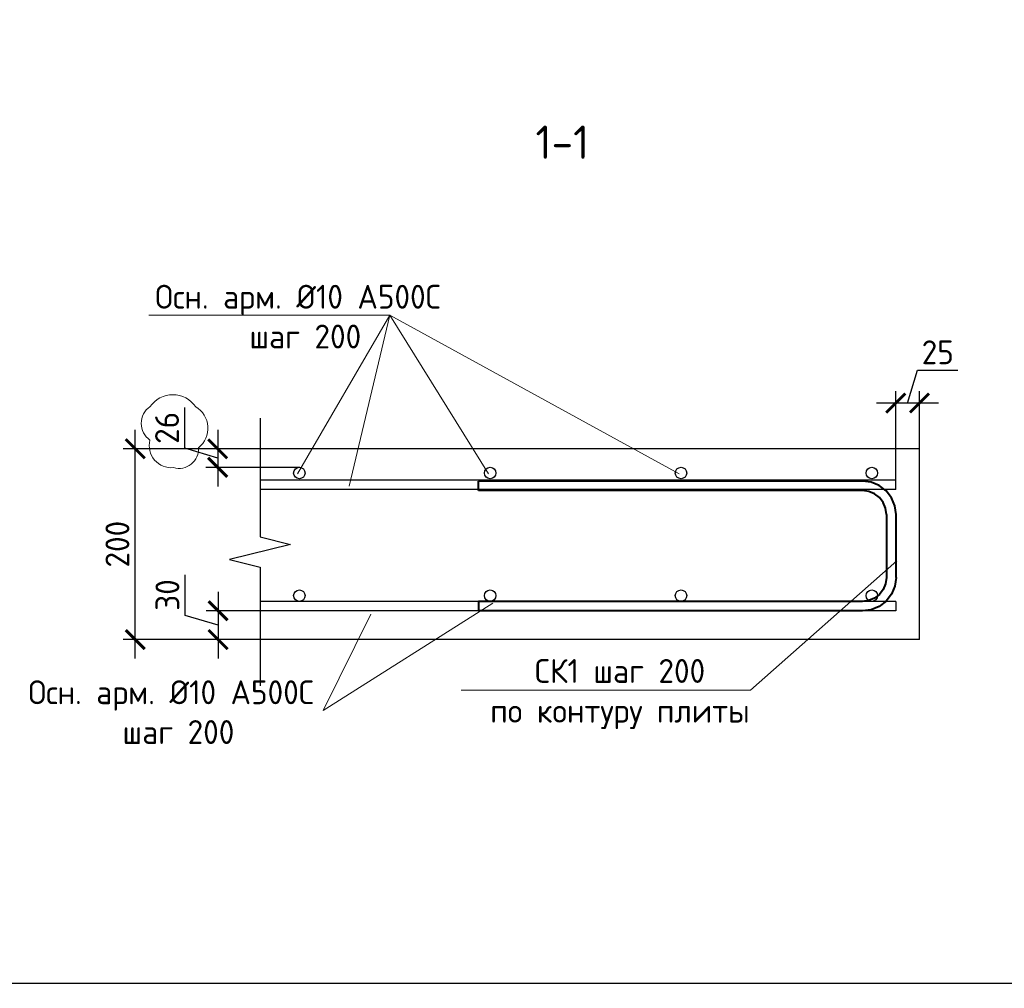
# Model space of a CAD drawing. Header units: millimetres. Extents: x -348641 to 659084, y -187953 to 16029.
# Tile 622 of 656: x -84219 to -73900, y -61843 to -51691. Entities that reach past the tile are written whole.
import ezdxf
from ezdxf import colors
from ezdxf.entities.mleader import LeaderData, LeaderLine
from ezdxf.math import Vec2, Vec3

# ---------------------------------------------------------------- set-up
doc = ezdxf.new("R2010")
doc.units = ezdxf.units.MM
for name, color, linetype, lineweight in [('_0.5', 94, 'Continuous', 50), ('Арм_хомуты', 133, 'Continuous', 18), ('Арматура', 152, 'Continuous', 40), ('Перекрытие ж_бетон', 1, 'Continuous', 30), ('подоснова', 151, 'Continuous', 5), ('поз.', 2, 'Continuous', 25), ('РАЗМЕРЫ', 1, 'Continuous', 9), ('Текст', 7, 'Continuous', 25), ('Узлы', 7, 'Continuous', 0)]:
    doc.layers.add(name, color=color, linetype=linetype, lineweight=lineweight)
doc.layers.add('PDF7_Text', color=7, linetype='Continuous')
doc.layers.add('ТОЛСТЫЕ_ОСНОВНЫЕ', color=6, linetype='Continuous')
doc.styles.add('GOST 2.304', font='CS_Gost2304.shx')
doc.styles.add('GOST-2.304_Type-B', font='GOST_Common.ttf')
doc.styles.add('PDF Times New Roman', font='times.ttf')
doc.styles.add('ГОСТ', font='GOST_Common.ttf')
doc.styles.add('ГОСТ 2.304', font='GOST_Common.ttf')
doc.dimstyles.new('СПДС', dxfattribs={"dimscale": 100, "dimtxt": 2.5, "dimasz": 2, "dimexe": 1.25, "dimexo": 0, "dimtad": 1, "dimdec": 0, "dimrnd": 5, "dimtxsty": 'GOST-2.304_Type-B', "dimblk": 'ARCHTICK', "dimcen": 2.5, "dimdle": 2, "dimclrd": 1, "dimclre": 1, "dimclrt": 1, "dimadec": 0, "dimazin": 2, "dimtfac": 0.75, "dimtdec": 0, "dimtmove": 1, "dimatfit": 3, "dimfxl": 1, "dimtfillclr": 256, "dimtolj": 1, "dimarcsym": 1})

# ---------------------------------------------------------------- blocks, each defined once
blk = doc.blocks.new('A$Cd09756da')
at = {"layer": 'PDF7_Text', "insert": (-11974, 1664), "char_height": 180, "width": 6881.02, "attachment_point": 7, "style": 'PDF Times New Roman'}
blk.add_mtext('\\pi1015.18152;Жилой дом со встроенными помещениями \\P\\pi311.27381;общественно-делового и коммерческого назначения на \\P\\pi667.38051;первом этаже здания и встроенно-пристроенным \\P\\pi874.76335;поликлиническим учреждением (поз. 2.2-2.3)', dxfattribs=at)
at = {"layer": 'Текст', "color": 7, "insert": (-11741, 4333), "char_height": 250, "attachment_point": 1, "style": 'ГОСТ'}
blk.add_mtext_dynamic_manual_height_columns('\\pi594.35517;{\\fTimes New Roman|b0|i0|c204|p18;\\C256;Строительство жилого комплекса со  встроенными помещениями \\P\\pi1441.86779;общественного-делового, коммерческого назначения и \\P\\pi41.3631;поликлиническим учреждением по адресу: г. Чита, ул. 1-я Коллективная}', width=11543.07, gutter_width=12.5, heights=[0], dxfattribs=at)
blk = doc.blocks.new('*U1236')
at = {"layer": 'ТОЛСТЫЕ_ОСНОВНЫЕ', "color": 6}
blk.add_lwpolyline([(20, 5), (886, 5), (886, 415), (20, 415)], close=True, dxfattribs=at)
blk = doc.blocks.new('*U51')
at = {"color": 0, "linetype": 'ByBlock', "lineweight": -2}
for p, q in [((-68.1, 25), (-68.1, 427.5)), ((-58.1, 427.5), (-68.1, 427.5)), ((-58.1, 25), (-58.1, 427.5)), ((58.1, 25), (58.1, 427.5)), ((58.1, 427.5), (68.1, 427.5)), ((68.1, 25), (68.1, 427.5)), ((-66.9, 15.9), (-68.1, 25)), ((-57.2, 18.5), (-58.1, 25)), ((57.2, 18.5), (58.1, 25)), ((66.9, 15.9), (68.1, 25)), ((-63.4, 7.5), (-66.9, 15.9)), ((-54.7, 12.5), (-57.2, 18.5)), ((-50.7, 7.3), (-54.7, 12.5)), ((50.7, 7.3), (54.7, 12.5)), ((54.7, 12.5), (57.2, 18.5)), ((63.4, 7.5), (66.9, 15.9)), ((-57.8, 0.3), (-63.4, 7.5)), ((-50.6, -5.3), (-57.8, 0.3)), ((-45.6, 3.3), (-50.7, 7.3)), ((-39.5, 0.9), (-45.6, 3.3)), ((-33.1, 0), (-39.5, 0.9)), ((-33.1, 0), (33.1, 0)), ((33.1, 0), (39.5, 0.9)), ((39.5, 0.9), (45.6, 3.3)), ((45.6, 3.3), (50.7, 7.3)), ((50.6, -5.3), (57.8, 0.3)), ((57.8, 0.3), (63.4, 7.5)), ((-42.1, -8.8), (-50.6, -5.3)), ((-33.1, -10), (-42.1, -8.8)), ((33.1, -10), (-33.1, -10)), ((33.1, -10), (42.1, -8.8)), ((42.1, -8.8), (50.6, -5.3))]:
    blk.add_line(p, q, dxfattribs=at)
at = {"style": 'GOST 2.304', "oblique": 15, "flags": 9}
for tag, p in [('ПОЗИЦИЯ', (798.2, -54.4)), ('ДИАМЕТР', (798.5, -58.7)), ('КЛАСС', (798.8, -63.1)), ('ДЛИНА', (799.3, -67.9)), ('МАССА', (799.6, -73.3))]:
    blk.add_attdef(tag, p, '', height=2.5, dxfattribs=at)
blk = doc.blocks.new('_ArchTick')
at = {"color": 0, "linetype": 'ByBlock', "const_width": 0.15}
blk.add_lwpolyline([(-0.5, -0.5), (0.5, 0.5)], dxfattribs=at)
blk = doc.blocks.new('*D571')
at = {"layer": 'DEFPOINTS', "color": 0, "lineweight": 0, "transparency": 16777216}
for p in [(-75038, -55709), (-74788, -56188), (-75038, -56528)]:
    blk.add_point(p, dxfattribs=at)
at = {"layer": 'РАЗМЕРЫ', "color": 1, "lineweight": -2, "transparency": 16777216}
for p, q in [((-74913, -55709), (-74810, -55365)), ((-74810, -55365), (-74385, -55365)), ((-75038, -56528), (-75038, -55584)), ((-74788, -56188), (-74788, -55584)), ((-74588, -55709), (-75238, -55709))]:
    blk.add_line(p, q, dxfattribs=at)
at = {"layer": 'РАЗМЕРЫ', "color": 1, "lineweight": -2, "transparency": 16777216, "xscale": 200, "yscale": 200, "zscale": 200, "rotation": 180}
blk.add_blockref('_ArchTick', (-75038, -55709), dxfattribs=at)
at = {"layer": 'РАЗМЕРЫ', "color": 1, "lineweight": -2, "transparency": 16777216, "xscale": 200, "yscale": 200, "zscale": 200}
blk.add_blockref('_ArchTick', (-74788, -55709), dxfattribs=at)
at = {"layer": 'РАЗМЕРЫ', "color": 1, "lineweight": 0, "transparency": 16777216, "insert": (-74597, -55177), "char_height": 250, "attachment_point": 5, "style": 'GOST-2.304_Type-B'}
blk.add_mtext('\\A1;25', dxfattribs=at)
blk = doc.blocks.new('_None')
blk = doc.blocks.new('*D572')
at = {"layer": 'DEFPOINTS', "color": 0, "lineweight": 0, "transparency": 16777216}
for p in [(-83008, -56188), (-81736, -56188), (-81816, -58188)]:
    blk.add_point(p, dxfattribs=at)
at = {"layer": 'РАЗМЕРЫ', "color": 1, "lineweight": -2, "transparency": 16777216}
for p, q in [((-83008, -58388), (-83008, -55988)), ((-81736, -56188), (-83133, -56188)), ((-81816, -58188), (-83133, -58188))]:
    blk.add_line(p, q, dxfattribs=at)
at = {"layer": 'РАЗМЕРЫ', "color": 1, "lineweight": -2, "transparency": 16777216, "xscale": 200, "yscale": 200, "zscale": 200}
for p, rotation in [((-83008, -56188), 90), ((-83008, -58188), 270)]:
    blk.add_blockref('_ArchTick', p, dxfattribs=dict(at, rotation=rotation))
at = {"layer": 'РАЗМЕРЫ', "color": 1, "lineweight": 0, "transparency": 16777216, "insert": (-83195, -57188), "char_height": 250, "attachment_point": 5, "rotation": 90, "style": 'GOST-2.304_Type-B'}
blk.add_mtext('\\A1;200', dxfattribs=at)
blk = doc.blocks.new('*D585')
at = {"layer": 'DEFPOINTS', "color": 0, "lineweight": 0, "transparency": 16777216}
for p in [(-81577, -56188), (-82144, -56383), (-81288, -56383)]:
    blk.add_point(p, dxfattribs=at)
at = {"layer": 'РАЗМЕРЫ', "color": 1, "lineweight": -2, "transparency": 16777216}
for p, q in [((-82487, -56182), (-82487, -55757)), ((-82144, -55988), (-82144, -56583)), ((-82144, -56285), (-82487, -56182)), ((-81577, -56188), (-82269, -56188)), ((-81288, -56383), (-82269, -56383))]:
    blk.add_line(p, q, dxfattribs=at)
at = {"layer": 'РАЗМЕРЫ', "color": 1, "lineweight": -2, "transparency": 16777216, "xscale": 200, "yscale": 200, "zscale": 200}
for p, rotation in [((-82144, -56188), 90), ((-82144, -56383), 270)]:
    blk.add_blockref('_ArchTick', p, dxfattribs=dict(at, rotation=rotation))
at = {"layer": 'РАЗМЕРЫ', "color": 1, "lineweight": 0, "transparency": 16777216, "insert": (-82675, -55969), "char_height": 250, "attachment_point": 5, "rotation": 90, "style": 'GOST-2.304_Type-B'}
blk.add_mtext('\\A1;26', dxfattribs=at)
blk = doc.blocks.new('*D586')
at = {"layer": 'DEFPOINTS', "color": 0, "lineweight": 0, "transparency": 16777216}
for p in [(-81322, -57886), (-82140, -58188), (-81275, -58188)]:
    blk.add_point(p, dxfattribs=at)
at = {"layer": 'РАЗМЕРЫ', "color": 1, "lineweight": -2, "transparency": 16777216}
for p, q in [((-82484, -57934), (-82484, -57509)), ((-82140, -57686), (-82140, -58388)), ((-81322, -57886), (-82265, -57886)), ((-82140, -58037), (-82484, -57934)), ((-81275, -58188), (-82265, -58188))]:
    blk.add_line(p, q, dxfattribs=at)
at = {"layer": 'РАЗМЕРЫ', "color": 1, "lineweight": -2, "transparency": 16777216, "xscale": 200, "yscale": 200, "zscale": 200}
for p, rotation in [((-82140, -57886), 90), ((-82140, -58188), 270)]:
    blk.add_blockref('_ArchTick', p, dxfattribs=dict(at, rotation=rotation))
at = {"layer": 'РАЗМЕРЫ', "color": 1, "lineweight": 0, "transparency": 16777216, "insert": (-82671, -57721), "char_height": 250, "attachment_point": 5, "rotation": 90, "style": 'GOST-2.304_Type-B'}
blk.add_mtext('\\A1;30', dxfattribs=at)

msp = doc.modelspace()

# ---------------------------------------------------------------- linework, layer by layer
at = {"color": 3, "linetype": 'Continuous', "lineweight": 30}
for centre in [(-81287.8, -56442.5), (-79287.8, -56442.5), (-77287.8, -56442.5), (-75287.8, -56442.5), (-81287.8, -57727.5), (-79287.8, -57727.5), (-77287.8, -57727.5), (-75287.8, -57727.5)]:
    msp.add_circle(centre, 60, dxfattribs=at)
at = {"layer": '_0.5', "color": 240, "lineweight": 0, "true_color": 0xed1f24}
msp.add_lwpolyline([(-82853.6, -55747, 0.5205671), (-82853.6, -56098.1, 0.5205671), (-82607.3, -56385.8, 0.5205671), (-82345, -56176.7, 0.5205671), (-82373.9, -55747, 0.5205671)], format="xyb", close=True, dxfattribs=at)
at = {"layer": 'Арматура', "color": 2, "lineweight": 0}
for p, q in [((-80340.7, -54786.1), (-82867.1, -54786.1)), ((-80340.7, -54786.1), (-81306.4, -56452.5)), ((-80340.7, -54786.1), (-80765.1, -56580.8)), ((-77306.4, -56452.5), (-80340.7, -54786.1)), ((-79306.4, -56452.5), (-80340.7, -54786.1)), ((-79260.5, -57807.5), (-81039.6, -58931.8)), ((-81039.6, -58931.8), (-80539.2, -57920.8))]:
    msp.add_line(p, q, dxfattribs=at)
at = {"layer": 'Перекрытие ж_бетон', "color": 7, "linetype": 'Continuous', "lineweight": 30}
for p, q in [((-74787.8, -56187.5), (-81699.4, -56187.5)), ((-74787.8, -58187.5), (-74787.8, -56187.5)), ((-74787.8, -58187.5), (-81699.4, -58187.5))]:
    msp.add_line(p, q, dxfattribs=at)
at = {"layer": 'Перекрытие ж_бетон', "color": 3, "linetype": 'Continuous', "lineweight": 30}
for p, q in [((-75037.8, -56517.5), (-81699.4, -56517.5)), ((-75037.8, -56616.5), (-75037.8, -56517.5)), ((-75037.8, -56616.5), (-81699.4, -56616.5)), ((-75037.8, -57787.5), (-81699.4, -57787.5)), ((-75037.8, -57787.5), (-75037.8, -57886.5)), ((-75497.8, -57886.5), (-81699.4, -57886.5)), ((-75037.8, -57886.5), (-81699.4, -57886.5))]:
    msp.add_line(p, q, dxfattribs=at)
at = {"layer": 'поз.', "linetype": 'Continuous'}
msp.add_lwpolyline([(-81699.4, -55868.4), (-81699.4, -57110.4), (-81379.4, -57190.4), (-82019.4, -57350.4), (-81699.4, -57430.4), (-81699.4, -58672.4)], dxfattribs=at)

# ---------------------------------------------------------------- block references
at = {"xscale": 100, "yscale": 100, "zscale": 100}
msp.add_blockref('*U1236', (-104886.9, -62289.5), dxfattribs=at)
at = {"lineweight": 50, "ltscale": 100}
for p in [(-201761.3, -61801.9), (-108408, -61745.4)]:
    msp.add_blockref('A$Cd09756da', p, dxfattribs=at)
at = {"layer": 'Арм_хомуты', "lineweight": 40, "xscale": -10, "yscale": 10, "zscale": 10, "rotation": 90}
msp.add_blockref('*U51', (-75134.6, -57207), dxfattribs=at)

# ---------------------------------------------------------------- texts
note = msp.add_mtext_dynamic_manual_height_columns('\\pi1250;{\\H1.5152x;Общие указания :\\P}1.^IНастоящий подраздел разработан в составе рабочей документации на строительство объекта {\\H2.4344x; }"Строительство жилого комплекса со встроенными помещениями общественного-делового и коммерческого {\\H1.3552x; }назначения по адресу: г. Чита, ул. 1-я Коллективная. Жилой дом со встроенными помещениями {\\H1.71569x; }общественно-делового и коммерческого назначения на первом этаже здания (поз. 3.1)" Решения рабочей {\\H1.69543x; }Документации разработаны на основании:{\\H1.68902x; }\\P-^Iзадания на проектирование, выданного заказчиком;{\\H1.60366x; }\\P-^Iрешений стадии "Проектная Документация (проект №24-04-КР.2)"{\\H1.73211x; }\\Pразработанных ООО "Комплексная проектно-сопроводительная компания", утвержденных {\\H1.6768x; }заказчиком;{\\H1.60773x; }\\PВ соответствии с требованиями нормативных документов:{\\H1.63076x; }\\P-^IФЗ №184 "О техническом регулировании";{\\H1.62308x; }\\P-^IФЗ №123 "Технический регламент о требованиях пожарной безопасности";{\\H1.62564x; }\\P-^IСП 20.13330.2016 "Нагрузки и воздействия",{\\H1.62479x; }\\P-^IСП 63.13330.2018 "Бетонные и железобетонные конструкции. Основные положения".{\\H1.62507x; }\\P-^IСП 22.13330.2016 "Основания зданий и сооружений";{\\H1.62498x; }\\P-^IСП 45.13330.2017 "Земляные сооружения, основания и фундаменты".{\\H1.62501x; }\\P2.^IПри работах по устройству монолитных конструкций руководствоваться СП 70.13330.2012 {\\H1.625x; }"Несущие и ограждающие конструкции".{\\H1.625x; }\\P3.^IЗа относительную отметку 0,000 принята отметка чистого пола первого этажа, {\\H1.625x; }соответствующая абсолютной отметке 648,0 в Балтийской системе высот.{\\H1.625x; }\\P4.^IПеречень видов работ, Зля которых необходимо составлять акты освидетельствования {\\H1.625x; }скрытых работ: {\\H1.625x; }\\PБетонные и железобетонные конструкции монолитные:{\\H1.625x; }\\Pармирование; защитные слои,- анкеровка арматуры; установка закладных деталей.{\\H1.625x; }\\PМонтаж сборных железобетонных и бетонных конструкций:{\\H1.625x; }\\Pсварка и антикоррозионное покрыт при отсутствии актов освиветельствования превшествующих {\\H1.625x; }скрытых работ во всех случаях.{\\H1.625x; }\\P1. Железобетонные конструкции разработаны в соответствии СП 22.13330.2016 "Основания зданий и {\\H1.62576x; }сооружений", СП 63.13330.2018 "Бетонные и железобетонные конструкции. Общие положения".{\\H1.62541x; }\\P2. Несущие конструкции здания рассчитаны и запроектированы для данных геологических условий. {\\H1.62486x; }\\P3. Арматура класса А240 и А500С по ГОСТ Р 34028-2016, материал монолитных конструкций ниже {\\H1.62505x; }нуля - бетон тяжелый класса В25 по ГОСТ 26633-2015.{\\H1.62498x; }\\P4. Работы по бетонированию монолитных конструкций вести в соответствии со СП 70.13330.2012 {\\H1.62501x; }"Несущие и ограждающие конструкции".{\\H1.625x; }\\P5. Все строительно-монтажные работы необходимо выполнять в соответствии со СНиП 12-03-2001 {\\H1.625x; }"Безопасность труда в строительстве. Часть 1. Общие требования.", Безопасность труда в строительстве. {\\H1.625x; }Часть 2. Строительное производство". Строительство здания должно производиться в соответствии с {\\H1.625x; }проектом производства работ (ППР).{\\H1.725x; }\\PПри отсутствии ППР производство строительно-монтажных работ запрещается.{\\H1.67917x; }\\P6. Бетон конструкции должны удовлетворять требованиям ГОСТ 26633-2015, ГОСТ 25192-2012.{\\H1.60694x; }\\P7. Бетон следует укладывать в бетонные конструкции горизонтальными слоями одинаковой {\\H1.63102x; }толщины без разрывов, с последовательным направлением укладки в одну сторону во всех слоях.{\\H1.62299x; }\\P8. В начальный период твердения бетон необходимо защищать от попадания атмосферных осадков {\\H1.62567x; }или потерь влаги.{\\H1.62478x; }\\P9. При перерывах в бетонировании устраивать рабочие швы бетонирования. Места рабочих швов {\\H1.62507x; }бетонирования разработать в ППР и согласовать с авторским надзором. С поверхности рабочих швов {\\H1.62498x; }удалить цементную плёнку металлическими щётками с последующей поливкой водой. В рабочем шве {\\H1.62501x; }устанавливать вертикальные сетки из проволоки ячейкой 50x50мм. Поверхность рабочих швов должна быть {\\H1.625x; }перпендикулярна поверхности плиты.{\\H1.625x; }\\P10. Арматурные изделия изготавливать в соответствии с ГОСТ Р 57997-2017, ГОСТ 5264-80, ГОСТ {\\H1.625x; }14098-2014.{\\H1.625x; }\\P11. Плоские сетки и каркасы изготавливать с помощью контактной точечной сварки (кроме {\\H1.725x; }оговоренных случаев).{\\H1.77917x; }\\P12. Расчётные сопротивления сборных соединений и материалы для сборки принимать по табл. Г1, Г2 {\\H1.66111x; }СП 52-101-2003.{\\H1.61296x; }\\P13. Стыки арматурных стержней должны иметь длину перепуска (нахлёстка) не менее указанной в {\\H1.72901x; }проекте. В неоговоренных случаях длину стыка рабочей арматуры внахлёстку без сварки принимать по {\\H1.67783x; }п.8.3.27 СП 52-101-2003. {\\H1.60739x; }\\P14. Толщина защитного слоя бетона для рабочей арматуры должна соответствовать значениям, {\\H1.63087x; }указанным в проекте. {\\H1.62304x; }\\PВ неоговоренных случаях принимать не менее 25мм.{\\H1.62565x; }\\P15. Уход за свежеуложенным бетоном начинать сразу после укладки бетонной смеси и осуществлять {\\H1.62478x; }', width=16929.188, gutter_width=1000, heights=[39809.3, 0], dxfattribs=dict(insert=(-237518.3, -21989.2), char_height=250, attachment_point=1, style='ГОСТ'))
for column, words in zip(note.columns.linked_columns, ['до достижения прочности бетона не менее 70% от проектной.\\P\\pi1250;16. Распалубку плит  осуществлять по достижении прочности бетона не менее 80% от проектной.{\\H1.83475x; }\\P17. Два крайних арматурных стержня, расположенных по контуру плиты, привязать ко всем {\\H1.55574x; }стержням в местах пересечений.{\\H1.64809x; }\\P18. В процессе производства работ предусмотреть мероприятия по противопожарной защите и {\\H1.6173x; }контролю за выполнением правил пожарной безопасности на всех этапах строительства.{\\H1.62757x; }\\P19. Все работы Выполнять по проекту производства работ (ППР), согласованному с организациями, {\\H1.72414x; }ответственными за эксплуатацию существующих инженерных сетей и дорог на существующей площадке.{\\H1.67945x; }\\P20. Проект рассчитан на производство работ в период положительных температур. В случае {\\H1.60685x; }выполнения работ при отрицательных температурах необходимо выполнять требования СНиП часть 3 по {\\H1.63105x; }производству работ и ППР.{\\H1.62298x; }\\P21. При минимальной температуре воздуха до минус 15°С допускается:{\\H1.62567x; }\\P - выдерживание бетона в конструкции методом термоса, при предварительном разогреве бетонной {\\H1.62478x; }смеси, {\\H1.62507x; }\\P -форсированный электроразогрев бетона в конструкции с повторным уплотнением.{\\H1.62498x; }\\PПри минимальной температуре воздуха до минус 25°С допускается:{\\H1.62501x; }\\P -обогрев бетона в греющей опалубке с помощью низкотемпературных электронагревателей,{\\H1.625x; }\\P -электродный сквозной прогреб бетона,{\\H1.625x; }\\P -электрообогрев с помощью греющего провода.{\\H1.625x; }']):
    column.text = words
at = {"layer": 'Арматура', "color": 2, "lineweight": 0, "char_height": 250, "width": 3270.998, "attachment_point": 5, "style": 'ГОСТ 2.304'}
for insert in [(-81301.7, -54594.7), (-82631.3, -58740.4)]:
    msp.add_mtext(' \\PОсн. арм. %%C10 А500С\\P шаг 200', dxfattribs=dict(at, insert=insert))
at = {"layer": 'Текст', "color": 7, "char_height": 250, "attachment_point": 1, "style": 'ГОСТ'}
for s, insert in [('\\P\\pi192.23485;Плита покрытия на отм +46,200 (опалубка)', (-120408, -60245.4)), ('\\pi3500;\\P\\pi2444.69697;Общие данные{\\H1.83333x; }', (-213761.3, -60301.9))]:
    msp.add_mtext_dynamic_manual_height_columns(s, width=7000, gutter_width=12.5, heights=[1500], dxfattribs=dict(at, insert=insert))
at = {"layer": 'Узлы', "color": 80, "linetype": 'Continuous', "lineweight": 0, "style": 'GOST-2.304_Type-B'}
msp.add_text('1-1', height=350, dxfattribs=at).set_placement((-78812.7, -53149.9))
at = {"layer": 'Узлы', "color": 80, "linetype": 'Continuous', "lineweight": 0, "insert": (-91272.7, -54695.5), "char_height": 350, "width": 10464.96, "attachment_point": 5, "style": 'GOST-2.304_Type-B'}
msp.add_mtext('\\pi136.85;Деталь выполнения стыковки арматурных стержней внахлестку ∅10', dxfattribs=at)

# ---------------------------------------------------------------- dimensions: what is measured, and where the dimension line sits
at = {"layer": 'РАЗМЕРЫ', "lineweight": 0}
dim = msp.add_linear_dim(base=(-75037.8, -55708.6), p1=(-74787.8, -56187.5), p2=(-75037.8, -56527.5), dimstyle='СПДС', override={"dimlfac": 0.1, "dimrnd": 5}, dxfattribs=at)
dim.commit()
dim.dimension.update_dxf_attribs({"geometry": '*D571', "text_midpoint": (-74747.1, -55177.3)})
dim = msp.add_linear_dim(base=(-82143.6, -56382.5), p1=(-81576.8, -56187.5), p2=(-81287.8, -56382.5), angle=90, text='26', dimstyle='СПДС', override={"dimlfac": 0.1, "dimrnd": 5}, dxfattribs=at)
dim.commit()
dim.dimension.update_dxf_attribs({"geometry": '*D585', "text_midpoint": (-82674.8, -56119.4)})
for base, p1, p2, picture, middle in [((-83007.9, -56187.8), (-81816.2, -58187.5), (-81735.6, -56187.8), '*D572', (-83195.4, -57187.7)), ((-82139.8, -58187.5), (-81321.7, -57886.5), (-81274.9, -58187.5), '*D586', (-82671.1, -57871.4))]:
    dim = msp.add_linear_dim(base=base, p1=p1, p2=p2, angle=90, dimstyle='СПДС', override={"dimlfac": 0.1, "dimrnd": 5}, dxfattribs=at)
    dim.commit()
    dim.dimension.update_dxf_attribs({"geometry": picture, "text_midpoint": middle})

# ---------------------------------------------------------------- leaders
at = {"layer": 'подоснова', "color": 2, "lineweight": 0, "ltscale": 0.3}
ml = msp.add_multileader_mtext('Standard', dxfattribs=at)
ml.set_content('СК1 шаг 200 \\Pпо контуру плиты', color=2, style='GOST-2.304_Type-B')
ml.set_leader_properties(color=256, linetype='ByLayer', lineweight=15)
ml.set_arrow_properties(name='NONE')
ml.build(insert=Vec2(0, 0))
ml.multileader.update_dxf_attribs({"text_left_attachment_type": 6, "text_right_attachment_type": 6, "dogleg_length": 0.1, "arrow_head_size": 18})
ctx = ml.context
ctx.base_point, ctx.char_height, ctx.arrow_head_size, ctx.landing_gap_size, ctx.plane_origin = Vec3(-79295.9, -58716.9), 250, 18, 20, Vec3(-83664.9, -54508.5)
ctx.left_attachment, ctx.right_attachment, ctx.text_align_type = 6, 6, 1
notes = []
notes.append((ctx, [(1, (1, 1, 0), (-76559.6, -58716.9), (-1, 0), 0.1, [(0, [(-75024.3, -57362.6)], 0, [])])]))
ctx.mtext.insert, ctx.mtext.alignment, ctx.mtext.flow_direction = Vec3(-77927.8, -58391.9), 2, 5
for ctx, leaders in notes:
    for number, flags, end, landing, length, lines in leaders:
        leader = LeaderData()
        leader.index, (leader.has_last_leader_line, leader.has_dogleg_vector, leader.attachment_direction) = number, flags
        leader.last_leader_point, leader.dogleg_vector, leader.dogleg_length = Vec3(end), Vec3(landing), length
        for number, points, colour, breaks in lines:
            line = LeaderLine()
            line.index, line.vertices, line.color, line.breaks = number, Vec3.list(points), colors.encode_raw_color(colour), breaks
            leader.lines.append(line)
        ctx.leaders.append(leader)

doc.saveas('drawing.dxf')
